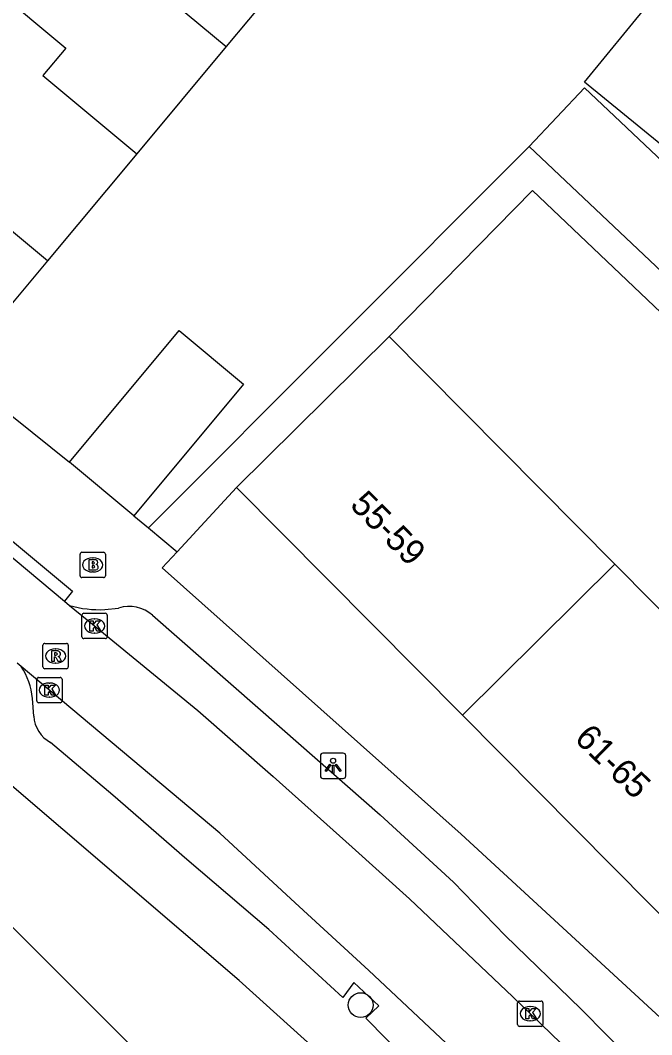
# Model space of a CAD drawing. Extents: x 162074 to 163034, y 381824 to 382557.
# Drawn here: x 162630.52 to 162655.43, y 382090.56 to 382130.62 of the extents above; entities that cross this region are included whole.
import ezdxf

# ---------------------------------------------------------------- set-up
doc = ezdxf.new("R2010")
doc.units = 0
for name, color, linetype in [('IMGEO_Boom', 7, 'Continuous'), ('IMGEO_Brandkraan', 7, 'Continuous'), ('IMGEO_Kolk', 7, 'Continuous'), ('IMGEO_Lichtpunt', 7, 'Continuous'), ('IMGEO_Muur', 7, 'Continuous'), ('IMGEO_Pand', 7, 'Continuous'), ('IMGEO_Pand_nummerreeks', 7, 'Continuous'), ('IMGEO_Rijbaan_lokaal_open', 7, 'Continuous'), ('IMGEO_Rioolput', 7, 'Continuous'), ('IMGEO_Voetpad_open', 7, 'Continuous')]:
    doc.layers.add(name, color=color, linetype=linetype)

msp = doc.modelspace()

# ---------------------------------------------------------------- linework, layer by layer
at = {"layer": 'IMGEO_Boom'}
msp.add_circle((162643.949, 382091.726), 0.489, dxfattribs=at)
at = {"layer": 'IMGEO_Brandkraan'}
for p, q in [((162632.876, 382108.684), (162632.876, 382109.536)), ((162632.951, 382109.61), (162633.803, 382109.61)), ((162633.877, 382109.536), (162633.877, 382108.684)), ((162633.364, 382109.39), (162633.389, 382109.39)), ((162633.387, 382108.83), (162633.362, 382108.83)), ((162633.803, 382108.61), (162632.951, 382108.61))]:
    msp.add_line(p, q, dxfattribs=at)
for points in [[(162632.876, 382108.684), (162632.876, 382109.536)], [(162632.951, 382109.61), (162633.803, 382109.61)], [(162633.877, 382109.536), (162633.877, 382108.684)], [(162633.224, 382109.31), (162633.224, 382108.91), (162633.437, 382108.91)], [(162633.455, 382109.31), (162633.224, 382109.31)], [(162633.403, 382109.229), (162633.349, 382109.229), (162633.349, 382109.153)], [(162633.349, 382109.153), (162633.402, 382109.153)], [(162633.411, 382109.077), (162633.349, 382109.077), (162633.349, 382108.996)], [(162633.349, 382108.996), (162633.411, 382108.996)], [(162633.803, 382108.61), (162632.951, 382108.61)]]:
    msp.add_lwpolyline(points, dxfattribs=at)
for centre, radius, start, end in [((162632.953, 382109.534), 0.0765, 91.552, 178.448), ((162632.953, 382109.534), 0.0765, 91.552, 178.448), ((162633.801, 382109.534), 0.0765, 1.552, 88.448), ((162633.801, 382109.534), 0.0765, 1.552, 88.448), ((162633.404, 382109.191), 0.0379, 267.8285, 90.9355), ((162633.412, 382109.036), 0.0404, 269.8759, 90.5077), ((162633.459, 382109.165), 0.145, 59.4692, 91.5367), ((162633.484, 382109.212), 0.0922, 285.5137, 58.1501), ((162633.489, 382109.02), 0.105, 301.3115, 78.989), ((162632.953, 382108.686), 0.0765, 181.552, 268.448), ((162632.953, 382108.686), 0.0765, 181.552, 268.448), ((162633.443, 382109.161), 0.251, 268.6676, 293.5347), ((162633.801, 382108.686), 0.0765, 271.552, 358.448), ((162633.801, 382108.686), 0.0765, 271.552, 358.448)]:
    msp.add_arc(centre, radius, start, end, dxfattribs=at)
for centre, major_axis, ratio, start_param, end_param in [((162633.363, 382109.11), (-0.387, 0.002), 0.722429, 4.712389, 7.853982), ((162633.388, 382109.11), (-0.39, 0.002), 0.717154, 1.570796, 4.712389)]:
    msp.add_ellipse(centre, major_axis=major_axis, ratio=ratio, start_param=start_param, end_param=end_param, dxfattribs=at)
at = {"layer": 'IMGEO_Kolk'}
for p, q in [((162632.945, 382106.272), (162632.945, 382107.124)), ((162633.02, 382107.198), (162633.872, 382107.198)), ((162633.946, 382107.124), (162633.946, 382106.272)), ((162633.433, 382106.978), (162633.458, 382106.978)), ((162633.456, 382106.418), (162633.431, 382106.418)), ((162633.872, 382106.198), (162633.02, 382106.198)), ((162631.166, 382103.739), (162631.166, 382104.591)), ((162631.241, 382104.665), (162632.093, 382104.665)), ((162631.654, 382104.445), (162631.679, 382104.445)), ((162632.167, 382104.591), (162632.167, 382103.739)), ((162631.677, 382103.885), (162631.652, 382103.885)), ((162632.093, 382103.665), (162631.241, 382103.665)), ((162650.215, 382091.887), (162651.067, 382091.887)), ((162650.14, 382090.961), (162650.14, 382091.813)), ((162650.628, 382091.667), (162650.653, 382091.667)), ((162651.141, 382091.813), (162651.141, 382090.961)), ((162650.651, 382091.107), (162650.626, 382091.107)), ((162651.067, 382090.887), (162650.215, 382090.887))]:
    msp.add_line(p, q, dxfattribs=at)
for points in [[(162632.945, 382106.272), (162632.945, 382107.124)], [(162633.02, 382107.198), (162633.872, 382107.198)], [(162633.946, 382107.124), (162633.946, 382106.272)], [(162633.266, 382106.898), (162633.389, 382106.898), (162633.389, 382106.747), (162633.519, 382106.898), (162633.683, 382106.898), (162633.537, 382106.747), (162633.69, 382106.498), (162633.538, 382106.498), (162633.453, 382106.662), (162633.389, 382106.595), (162633.389, 382106.498), (162633.266, 382106.498), (162633.266, 382106.898)], [(162633.872, 382106.198), (162633.02, 382106.198)], [(162631.166, 382103.739), (162631.166, 382104.591)], [(162631.241, 382104.665), (162632.093, 382104.665)], [(162631.487, 382104.365), (162631.61, 382104.365), (162631.61, 382104.214), (162631.74, 382104.365), (162631.904, 382104.365), (162631.758, 382104.214), (162631.911, 382103.965), (162631.759, 382103.965), (162631.674, 382104.129), (162631.61, 382104.062), (162631.61, 382103.965), (162631.487, 382103.965), (162631.487, 382104.365)], [(162632.167, 382104.591), (162632.167, 382103.739)], [(162632.093, 382103.665), (162631.241, 382103.665)], [(162650.215, 382091.887), (162651.067, 382091.887)], [(162650.14, 382090.961), (162650.14, 382091.813)], [(162650.461, 382091.587), (162650.584, 382091.587), (162650.584, 382091.436), (162650.714, 382091.587), (162650.878, 382091.587), (162650.732, 382091.436), (162650.885, 382091.187), (162650.733, 382091.187), (162650.648, 382091.351), (162650.584, 382091.284), (162650.584, 382091.187), (162650.461, 382091.187), (162650.461, 382091.587)], [(162651.141, 382091.813), (162651.141, 382090.961)], [(162651.067, 382090.887), (162650.215, 382090.887)]]:
    msp.add_lwpolyline(points, dxfattribs=at)
for centre, start, end in [((162633.022, 382107.122), 91.552, 178.448), ((162633.022, 382107.122), 91.552, 178.448), ((162633.87, 382107.122), 1.552, 88.448), ((162633.87, 382107.122), 1.552, 88.448), ((162633.022, 382106.274), 181.552, 268.448), ((162633.022, 382106.274), 181.552, 268.448), ((162633.87, 382106.274), 271.552, 358.448), ((162633.87, 382106.274), 271.552, 358.448), ((162631.243, 382104.589), 91.552, 178.448), ((162631.243, 382104.589), 91.552, 178.448), ((162632.091, 382104.589), 1.552, 88.448), ((162632.091, 382104.589), 1.552, 88.448), ((162631.243, 382103.741), 181.552, 268.448), ((162631.243, 382103.741), 181.552, 268.448), ((162632.091, 382103.741), 271.552, 358.448), ((162632.091, 382103.741), 271.552, 358.448), ((162650.217, 382091.811), 91.552, 178.448), ((162650.217, 382091.811), 91.552, 178.448), ((162651.065, 382091.811), 1.552, 88.448), ((162651.065, 382091.811), 1.552, 88.448), ((162650.217, 382090.963), 181.552, 268.448), ((162650.217, 382090.963), 181.552, 268.448), ((162651.065, 382090.963), 271.552, 358.448), ((162651.065, 382090.963), 271.552, 358.448)]:
    msp.add_arc(centre, 0.0765, start, end, dxfattribs=at)
for centre, major_axis, ratio, start_param, end_param in [((162633.432, 382106.698), (-0.387, 0.002), 0.722429, 4.712389, 7.853982), ((162633.457, 382106.698), (-0.39, 0.002), 0.717154, 1.570796, 4.712389), ((162631.653, 382104.165), (-0.387, 0.002), 0.722429, 4.712389, 7.853982), ((162631.678, 382104.165), (-0.39, 0.002), 0.717154, 1.570796, 4.712389), ((162650.627, 382091.387), (-0.387, 0.002), 0.722429, 4.712389, 7.853982), ((162650.652, 382091.387), (-0.39, 0.002), 0.717154, 1.570796, 4.712389)]:
    msp.add_ellipse(centre, major_axis=major_axis, ratio=ratio, start_param=start_param, end_param=end_param, dxfattribs=at)
at = {"layer": 'IMGEO_Lichtpunt'}
for p, q in [((162642.362, 382101.579), (162642.362, 382100.772)), ((162642.362, 382101.579), (162642.362, 382100.772)), ((162643.264, 382101.674), (162642.456, 382101.674)), ((162643.264, 382101.674), (162642.456, 382101.674)), ((162643.358, 382100.772), (162643.358, 382101.579)), ((162643.358, 382100.772), (162643.358, 382101.579)), ((162642.456, 382100.678), (162643.264, 382100.678)), ((162642.456, 382100.678), (162643.264, 382100.678))]:
    msp.add_line(p, q, dxfattribs=at)
for points in [[(162642.736, 382101.243), (162642.775, 382101.215), (162642.587, 382100.953), (162642.549, 382100.98), (162642.736, 382101.243)], [(162642.838, 382101.195), (162642.885, 382101.195), (162642.885, 382100.873), (162642.838, 382100.873), (162642.838, 382101.195)], [(162642.948, 382101.215), (162642.986, 382101.242), (162643.173, 382100.98), (162643.134, 382100.952), (162642.948, 382101.215)]]:
    msp.add_lwpolyline(points, dxfattribs=at)
msp.add_circle((162642.861, 382101.377), 0.0994, dxfattribs=at)
for centre, start, end in [((162642.456, 382101.579), 90, 180), ((162642.456, 382101.579), 90, 180), ((162643.264, 382101.579), 0, 90), ((162643.264, 382101.579), 0, 90), ((162642.456, 382100.772), 180, 270), ((162642.456, 382100.772), 180, 270), ((162643.264, 382100.772), 270, 0), ((162643.264, 382100.772), 270, 360)]:
    msp.add_arc(centre, 0.0946, start, end, dxfattribs=at)
at = {"layer": 'IMGEO_Muur'}
msp.add_lwpolyline([(162627.96, 382116.768), (162632.452, 382113.173)], dxfattribs=at)
at = {"layer": 'IMGEO_Pand'}
for points in [[(162668.487, 382141.258), (162655.798, 382125.717), (162652.785, 382128.177), (162655.345, 382131.311)], [(162632.986, 382136.135), (162635.846, 382133.742), (162634.941, 382132.661), (162638.64, 382129.577)], [(162642.169, 382133.808), (162638.64, 382129.577)], [(162629.451, 382131.909), (162632.31, 382129.517), (162631.406, 382128.436), (162635.112, 382125.346)], [(162638.64, 382129.577), (162635.112, 382125.346)], [(162650.6, 382125.629), (162652.789, 382127.946), (162656.116, 382124.803)], [(162631.584, 382121.115), (162627.87, 382124.211), (162628.775, 382125.292), (162625.915, 382127.684)], [(162656.116, 382124.803), (162660.66, 382120.51), (162658.471, 382118.193), (162650.6, 382125.629)], [(162635.112, 382125.346), (162631.584, 382121.115)], [(162631.584, 382121.115), (162627.96, 382116.768)], [(162632.452, 382113.173), (162636.78, 382118.364), (162639.325, 382116.242), (162634.996, 382111.051)], [(162639.054, 382112.164), (162642.605, 382115.685), (162645.068, 382118.126)], [(162645.068, 382118.126), (162653.978, 382109.137)], [(162634.996, 382111.051), (162632.452, 382113.173)], [(162647.964, 382103.176), (162639.054, 382112.164)], [(162653.978, 382109.137), (162647.964, 382103.176)], [(162653.978, 382109.137), (162662.888, 382100.149)], [(162656.873, 382094.187), (162647.964, 382103.176)], [(162629.971, 382082.859), (162620.986, 382091.838), (162623.539, 382094.393), (162627.073, 382097.929), (162636.068, 382088.941)]]:
    msp.add_lwpolyline(points, dxfattribs=at)
at = {"layer": 'IMGEO_Rijbaan_lokaal_open'}
for points in [[(162629.323, 382110.123), (162632.258, 382107.683)], [(162632.258, 382107.683), (162632.463, 382107.512)], [(162632.463, 382107.512), (162633.363, 382106.764), (162637.528, 382103.355), (162640.492, 382100.753), (162643.616, 382097.962), (162645.88, 382095.919), (162649.953, 382092.047), (162656.352, 382085.883), (162661.786, 382080.023), (162665.941, 382075.363), (162670.915, 382069.283), (162677.257, 382061.594), (162690.501, 382045.455), (162700.991, 382032.398)], [(162630.556, 382105.1), (162630.399, 382105.231)], [(162700.837, 382027.518), (162688.141, 382043.258), (162674.967, 382059.407), (162668.985, 382066.736), (162663.312, 382073.605), (162659.777, 382077.535), (162656.64, 382080.856), (162652.505, 382085.285), (162648.402, 382089.208), (162644.268, 382093.096), (162641.364, 382095.768), (162638.389, 382098.519), (162635.285, 382101.121), (162630.556, 382105.1)]]:
    msp.add_lwpolyline(points, dxfattribs=at)
at = {"layer": 'IMGEO_Rioolput'}
for p, q in [((162631.408, 382105.086), (162631.408, 382105.938)), ((162631.483, 382106.012), (162632.335, 382106.012)), ((162632.409, 382105.938), (162632.409, 382105.086)), ((162631.896, 382105.792), (162631.921, 382105.792)), ((162631.919, 382105.232), (162631.894, 382105.232)), ((162632.335, 382105.012), (162631.483, 382105.012))]:
    msp.add_line(p, q, dxfattribs=at)
for points in [[(162631.408, 382105.086), (162631.408, 382105.938)], [(162631.483, 382106.012), (162632.335, 382106.012)], [(162632.409, 382105.938), (162632.409, 382105.086)], [(162631.997, 382105.71), (162631.745, 382105.712), (162631.745, 382105.312)], [(162631.745, 382105.312), (162631.869, 382105.312), (162631.869, 382105.474), (162631.88, 382105.474)], [(162631.923, 382105.631), (162631.869, 382105.631), (162631.869, 382105.55)], [(162631.869, 382105.55), (162631.921, 382105.55)], [(162631.927, 382105.445), (162631.998, 382105.312), (162632.138, 382105.312), (162632.073, 382105.438)], [(162632.335, 382105.012), (162631.483, 382105.012)]]:
    msp.add_lwpolyline(points, dxfattribs=at)
for centre, radius, start, end in [((162631.485, 382105.936), 0.0765, 91.552, 178.448), ((162631.485, 382105.936), 0.0765, 91.552, 178.448), ((162632.333, 382105.936), 0.0765, 1.552, 88.448), ((162632.333, 382105.936), 0.0765, 1.552, 88.448), ((162631.879, 382105.421), 0.0533, 26.0293, 88.6989), ((162631.905, 382105.739), 0.19, 274.7715, 282.9687), ((162631.929, 382105.535), 0.0964, 77.0061, 93.1865), ((162631.943, 382105.592), 0.0378, 276.6634, 79.6772), ((162631.996, 382105.6), 0.109, 350.3612, 89.416), ((162631.994, 382105.6), 0.112, 277.5842, 350.9817), ((162631.978, 382105.385), 0.108, 29.5134, 73.7905), ((162631.485, 382105.088), 0.0765, 181.552, 268.448), ((162631.485, 382105.088), 0.0765, 181.552, 268.448), ((162632.333, 382105.088), 0.0765, 271.552, 358.448), ((162632.333, 382105.088), 0.0765, 271.552, 358.448)]:
    msp.add_arc(centre, radius, start, end, dxfattribs=at)
for centre, major_axis, ratio, start_param, end_param in [((162631.895, 382105.512), (-0.387, 0.002), 0.722429, 4.712389, 7.853982), ((162631.92, 382105.512), (-0.39, 0.002), 0.717154, 1.570796, 4.712389)]:
    msp.add_ellipse(centre, major_axis=major_axis, ratio=ratio, start_param=start_param, end_param=end_param, dxfattribs=at)
at = {"layer": 'IMGEO_Voetpad_open'}
for points in [[(162635.57, 382110.572), (162650.6, 382125.629)], [(162645.068, 382118.126), (162650.729, 382123.889), (162658.996, 382116.036), (162660.208, 382117.312)], [(162627.96, 382116.768), (162632.452, 382113.173)], [(162636.712, 382109.62), (162639.054, 382112.164)], [(162634.996, 382111.051), (162635.57, 382110.572)], [(162629.323, 382110.123), (162629.641, 382110.508), (162632.576, 382108.068), (162632.258, 382107.683)], [(162635.57, 382110.572), (162636.712, 382109.62)], [(162703.978, 382035.693), (162703.148, 382035.093), (162670.958, 382074.601), (162661.799, 382085.06), (162655.945, 382091.08), (162647.911, 382098.48), (162636.114, 382108.989), (162636.712, 382109.62)], [(162633.85, 382107.345), (162634.396, 382107.407)], [(162635.74, 382107.124), (162640.854, 382102.64), (162644.714, 382099.239), (162647.612, 382096.578), (162649.653, 382094.474), (162652.644, 382091.575), (162656.8, 382087.366), (162659.676, 382084.366), (162663.274, 382080.489), (162666.276, 382077.044), (162668.961, 382073.917), (162672.089, 382070.116), (162681.677, 382058.36), (162700.333, 382035.494)], [(162631.044, 382103.139), (162630.995, 382103.837)], [(162667.941, 382065.186), (162663.369, 382070.766), (162659.607, 382075.075), (162656.237, 382078.851), (162656.759, 382079.319), (162655.91, 382080.286), (162655.325, 382079.766), (162651.474, 382083.796), (162648.23, 382087.064), (162644.155, 382091.205), (162644.665, 382091.699), (162643.677, 382092.616), (162643.244, 382092.033), (162640.32, 382094.708), (162637.093, 382097.472), (162634.169, 382100.02), (162631.713, 382102.096)], [(162709.893, 382008.991), (162697.016, 382024.713), (162697.896, 382025.512), (162662.101, 382069.449), (162657.097, 382075.079), (162644.151, 382088.188), (162639.153, 382092.704), (162629.902, 382100.628)]]:
    msp.add_lwpolyline(points, dxfattribs=at)
for centre, radius, start, end in [((162633.647, 382111.506), 4.166, 253.482, 272.7868), ((162634.812, 382106.052), 1.418, 49.1407, 107.0777), ((162628.277, 382103.6), 2.728, 4.9829, 33.3504), ((162632.337, 382103.232), 1.296, 184.1173, 241.2364)]:
    msp.add_arc(centre, radius, start, end, dxfattribs=at)

# ---------------------------------------------------------------- texts
at = {"layer": 'IMGEO_Pand_nummerreeks'}
for s, rotation, p in [('55-59', 314.7623, (162643.485, 382111.433)), ('61-65', 315.4476, (162652.344, 382102.205))]:
    msp.add_text(s, height=1, rotation=rotation, dxfattribs=at).set_placement(p)

doc.saveas('drawing.dxf')
